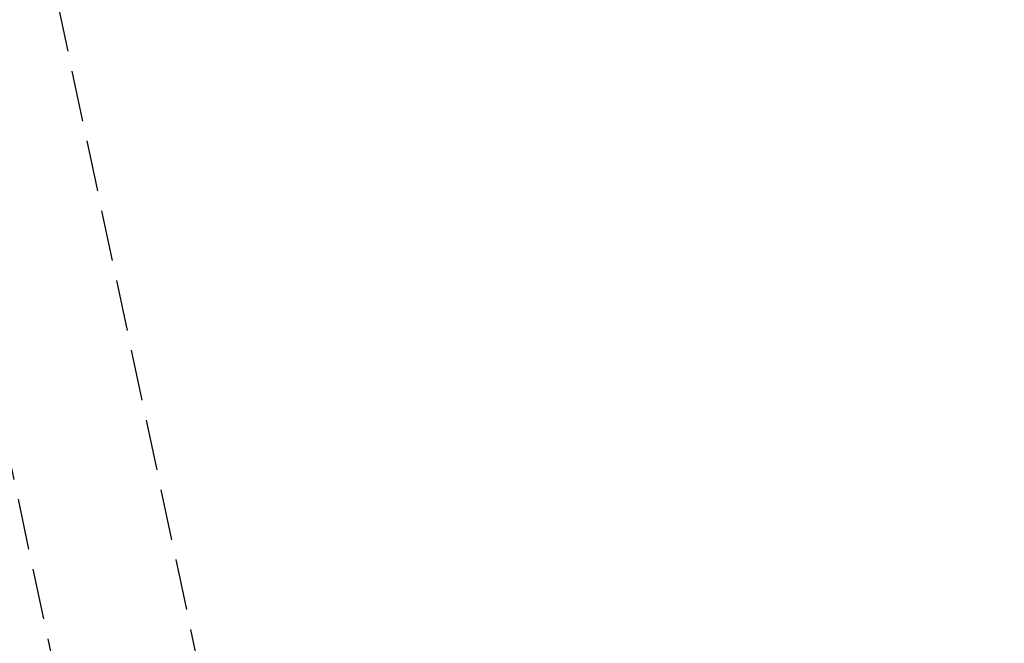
# Model space of a CAD drawing. Header units: millimetres. Extents: x -50096 to 615650, y 194565 to 243945.
# Tile 309 of 354: x 260842 to 260938, y 221317 to 221378. Entities that reach past the tile are written whole.
import ezdxf

# ---------------------------------------------------------------- set-up
doc = ezdxf.new("R2010")
doc.units = ezdxf.units.MM
doc.linetypes.add('ГТО-1 Пунктир', pattern=[7, 5, -2])
doc.layers.add('ГТО-2_Размеры_035', color=2, linetype='Continuous', lineweight=35)
doc.layers.add('ОГОС_Пунктир_025', color=151, linetype='ГТО-1 Пунктир', lineweight=25)

# ---------------------------------------------------------------- blocks, each defined once
blk = doc.blocks.new('ОГСО_Затвор_План')
at = {"layer": 'ОГОС_Пунктир_025'}
blk.add_line((-1184.17, -127.499), (-1184.17, 97.5), dxfattribs=at)
blk.add_line((-1184.17, -127.499), (-1184.17, 97.5), dxfattribs=at)
blk.add_lwpolyline([(-1013.72, 474.999), (-1140.8, 474.999), (-1142.8, 472.998), (-1142.8, 462.998), (-1170.3, 435.498), (-1170.3, -435.498), (-1142.8, -462.998), (-1142.8, -472.998), (-1140.8, -474.999), (-1013.72, -474.999)], dxfattribs=at)
blk = doc.blocks.new('A$C1AA538EC')
at = {"layer": 'ГТО-2_Размеры_035', "rotation": 11.99999999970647}
blk.add_blockref('ОГСО_Затвор_План', (6013.364, -11100.071), dxfattribs=at)

msp = doc.modelspace()

# ---------------------------------------------------------------- block references
at = {"layer": 'ГТО-2_Размеры_035'}
msp.add_blockref('A$C1AA538EC', (255968.45, 232762.782), dxfattribs=at)

doc.saveas('drawing.dxf')
